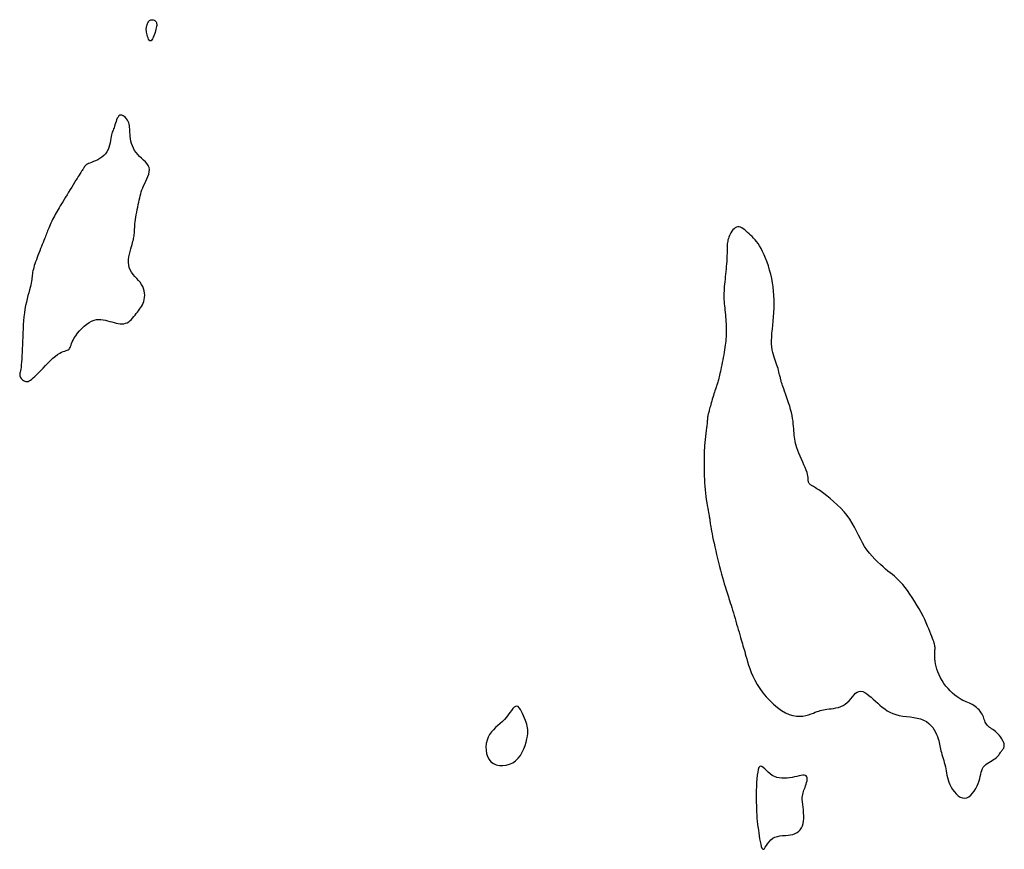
# Model space of a CAD drawing. Header units: millimetres. Extents: x 32690613 to 32693367, y 5343692 to 5344708.
# Tile 875 of 1009: x 32693233 to 32693262, y 5344221 to 5344245. Entities that reach past the tile are written whole.
import ezdxf

# ---------------------------------------------------------------- set-up
doc = ezdxf.new("R2010")
doc.units = ezdxf.units.MM
doc.header["$LTSCALE"] = 20
doc.layers.add('02-DGM_HL_492.00', color=82, linetype='Continuous')

msp = doc.modelspace()

# ---------------------------------------------------------------- linework, layer by layer
at = {"layer": '02-DGM_HL_492.00', "elevation": 492, "flags": 128}
for points in [[(32693237.313, 5344244.8), (32693237.298, 5344244.751), (32693237.282, 5344244.7), (32693237.264, 5344244.651), (32693237.244, 5344244.605), (32693237.225, 5344244.564), (32693237.204, 5344244.532), (32693237.184, 5344244.511), (32693237.164, 5344244.502), (32693237.145, 5344244.509), (32693237.127, 5344244.529), (32693237.111, 5344244.558), (32693237.095, 5344244.595), (32693237.081, 5344244.637), (32693237.069, 5344244.68), (32693237.059, 5344244.723), (32693237.051, 5344244.762), (32693237.046, 5344244.795), (32693237.043, 5344244.823), (32693237.042, 5344244.847), (32693237.042, 5344244.868), (32693237.044, 5344244.887), (32693237.048, 5344244.905), (32693237.053, 5344244.923), (32693237.058, 5344244.943), (32693237.065, 5344244.965), (32693237.072, 5344244.989), (32693237.081, 5344245.014), (32693237.092, 5344245.038), (32693237.104, 5344245.061), (32693237.118, 5344245.082), (32693237.134, 5344245.1), (32693237.154, 5344245.114), (32693237.175, 5344245.122), (32693237.199, 5344245.126), (32693237.223, 5344245.126), (32693237.248, 5344245.121), (32693237.271, 5344245.112), (32693237.293, 5344245.099), (32693237.312, 5344245.084), (32693237.328, 5344245.065), (32693237.339, 5344245.043), (32693237.346, 5344245.018), (32693237.348, 5344244.991), (32693237.348, 5344244.96), (32693237.343, 5344244.925), (32693237.336, 5344244.887), (32693237.326, 5344244.846)], [(32693237.124, 5344240.794), (32693237.1, 5344240.852), (32693237.063, 5344240.908), (32693237.016, 5344240.961), (32693236.963, 5344241.013), (32693236.906, 5344241.066), (32693236.848, 5344241.119), (32693236.792, 5344241.175), (32693236.741, 5344241.233), (32693236.698, 5344241.296), (32693236.663, 5344241.362), (32693236.634, 5344241.43), (32693236.611, 5344241.498), (32693236.593, 5344241.567), (32693236.58, 5344241.635), (32693236.571, 5344241.7), (32693236.565, 5344241.762), (32693236.561, 5344241.819), (32693236.558, 5344241.873), (32693236.556, 5344241.923), (32693236.552, 5344241.971), (32693236.547, 5344242.016), (32693236.54, 5344242.059), (32693236.528, 5344242.101), (32693236.511, 5344242.142), (32693236.489, 5344242.182), (32693236.462, 5344242.221), (32693236.431, 5344242.256), (32693236.398, 5344242.286), (32693236.364, 5344242.31), (32693236.33, 5344242.325), (32693236.297, 5344242.329), (32693236.266, 5344242.323), (32693236.238, 5344242.304), (32693236.214, 5344242.273), (32693236.192, 5344242.235), (32693236.172, 5344242.19), (32693236.155, 5344242.142), (32693236.139, 5344242.092), (32693236.124, 5344242.044), (32693236.11, 5344241.999), (32693236.096, 5344241.959), (32693236.082, 5344241.924), (32693236.069, 5344241.891), (32693236.057, 5344241.859), (32693236.045, 5344241.826), (32693236.033, 5344241.789), (32693236.022, 5344241.749), (32693236.012, 5344241.701), (32693236.002, 5344241.647), (32693235.992, 5344241.585), (32693235.98, 5344241.52), (32693235.964, 5344241.452), (32693235.945, 5344241.384), (32693235.92, 5344241.317), (32693235.887, 5344241.253), (32693235.847, 5344241.194), (32693235.798, 5344241.143), (32693235.742, 5344241.097), (32693235.681, 5344241.057), (32693235.618, 5344241.023), (32693235.555, 5344240.993), (32693235.494, 5344240.967), (32693235.438, 5344240.945), (32693235.389, 5344240.925), (32693235.348, 5344240.907), (32693235.316, 5344240.891), (32693235.291, 5344240.877), (32693235.272, 5344240.864), (32693235.258, 5344240.853), (32693235.247, 5344240.842), (32693235.24, 5344240.832), (32693235.233, 5344240.823), (32693235.228, 5344240.814), (32693235.222, 5344240.804), (32693235.216, 5344240.794), (32693235.209, 5344240.783), (32693235.2, 5344240.769), (32693235.19, 5344240.752), (32693235.178, 5344240.733), (32693235.164, 5344240.71), (32693235.146, 5344240.682), (32693235.126, 5344240.65), (32693235.103, 5344240.613), (32693235.076, 5344240.572), (32693235.047, 5344240.526), (32693235.015, 5344240.475), (32693234.98, 5344240.418), (32693234.941, 5344240.357), (32693234.9, 5344240.29), (32693234.856, 5344240.22), (32693234.811, 5344240.147), (32693234.765, 5344240.072), (32693234.72, 5344239.997), (32693234.675, 5344239.924), (32693234.632, 5344239.854), (32693234.591, 5344239.787), (32693234.553, 5344239.726), (32693234.519, 5344239.669), (32693234.486, 5344239.615), (32693234.456, 5344239.564), (32693234.428, 5344239.515), (32693234.4, 5344239.467), (32693234.374, 5344239.419), (32693234.348, 5344239.37), (32693234.322, 5344239.32), (32693234.297, 5344239.268), (32693234.272, 5344239.216), (32693234.248, 5344239.165), (32693234.224, 5344239.114), (32693234.203, 5344239.065), (32693234.182, 5344239.018), (32693234.164, 5344238.974), (32693234.147, 5344238.933), (32693234.132, 5344238.894), (32693234.117, 5344238.857), (32693234.103, 5344238.82), (32693234.089, 5344238.782), (32693234.074, 5344238.742), (32693234.057, 5344238.699), (32693234.038, 5344238.651), (32693234.017, 5344238.598), (32693233.994, 5344238.54), (32693233.969, 5344238.479), (32693233.944, 5344238.415), (32693233.918, 5344238.35), (32693233.892, 5344238.284), (32693233.866, 5344238.218), (32693233.841, 5344238.154), (32693233.819, 5344238.091), (32693233.797, 5344238.031), (32693233.778, 5344237.974), (32693233.76, 5344237.918), (32693233.745, 5344237.865), (32693233.731, 5344237.815), (32693233.72, 5344237.767), (32693233.71, 5344237.722), (32693233.703, 5344237.679), (32693233.698, 5344237.637), (32693233.693, 5344237.595), (32693233.689, 5344237.552), (32693233.683, 5344237.507), (32693233.676, 5344237.458), (32693233.666, 5344237.404), (32693233.654, 5344237.345), (32693233.637, 5344237.278), (32693233.618, 5344237.204), (32693233.596, 5344237.124), (32693233.573, 5344237.038), (32693233.55, 5344236.946), (32693233.527, 5344236.849), (32693233.505, 5344236.747), (32693233.486, 5344236.641), (32693233.47, 5344236.53), (32693233.457, 5344236.416), (32693233.446, 5344236.299), (32693233.437, 5344236.181), (32693233.43, 5344236.062), (32693233.425, 5344235.943), (32693233.42, 5344235.824), (32693233.415, 5344235.706), (32693233.411, 5344235.591), (32693233.406, 5344235.48), (32693233.402, 5344235.373), (32693233.397, 5344235.271), (32693233.391, 5344235.176), (32693233.385, 5344235.089), (32693233.378, 5344235.01), (32693233.37, 5344234.942), (32693233.361, 5344234.885), (32693233.352, 5344234.837), (32693233.344, 5344234.797), (32693233.337, 5344234.763), (32693233.332, 5344234.734), (32693233.331, 5344234.709), (32693233.333, 5344234.685), (32693233.34, 5344234.661), (32693233.353, 5344234.636), (32693233.371, 5344234.611), (32693233.392, 5344234.587), (32693233.418, 5344234.565), (32693233.446, 5344234.546), (32693233.477, 5344234.532), (32693233.509, 5344234.522), (32693233.543, 5344234.52), (32693233.576, 5344234.525), (32693233.611, 5344234.538), (32693233.647, 5344234.559), (32693233.687, 5344234.587), (32693233.729, 5344234.624), (32693233.776, 5344234.667), (32693233.827, 5344234.719), (32693233.884, 5344234.778), (32693233.947, 5344234.844), (32693234.015, 5344234.915), (32693234.086, 5344234.988), (32693234.16, 5344235.062), (32693234.234, 5344235.134), (32693234.306, 5344235.2), (32693234.377, 5344235.26), (32693234.443, 5344235.31), (32693234.504, 5344235.348), (32693234.56, 5344235.377), (32693234.61, 5344235.398), (32693234.654, 5344235.413), (32693234.694, 5344235.426), (32693234.727, 5344235.437), (32693234.756, 5344235.45), (32693234.778, 5344235.466), (32693234.796, 5344235.487), (32693234.81, 5344235.515), (32693234.823, 5344235.548), (32693234.836, 5344235.586), (32693234.852, 5344235.631), (32693234.872, 5344235.681), (32693234.898, 5344235.736), (32693234.932, 5344235.798), (32693234.976, 5344235.864), (32693235.029, 5344235.934), (32693235.089, 5344236.004), (32693235.154, 5344236.074), (32693235.224, 5344236.139), (32693235.296, 5344236.199), (32693235.369, 5344236.25), (32693235.441, 5344236.29), (32693235.512, 5344236.318), (32693235.581, 5344236.334), (32693235.648, 5344236.341), (32693235.714, 5344236.339), (32693235.779, 5344236.331), (32693235.843, 5344236.317), (32693235.906, 5344236.301), (32693235.97, 5344236.283), (32693236.033, 5344236.265), (32693236.096, 5344236.247), (32693236.157, 5344236.232), (32693236.218, 5344236.221), (32693236.276, 5344236.213), (32693236.333, 5344236.21), (32693236.386, 5344236.214), (32693236.436, 5344236.226), (32693236.483, 5344236.245), (32693236.527, 5344236.271), (32693236.568, 5344236.304), (32693236.606, 5344236.341), (32693236.643, 5344236.382), (32693236.678, 5344236.424), (32693236.713, 5344236.468), (32693236.747, 5344236.512), (32693236.781, 5344236.554), (32693236.814, 5344236.596), (32693236.847, 5344236.637), (32693236.877, 5344236.68), (32693236.906, 5344236.723), (32693236.931, 5344236.769), (32693236.953, 5344236.818), (32693236.971, 5344236.87), (32693236.985, 5344236.926), (32693236.993, 5344236.986), (32693236.995, 5344237.048), (32693236.992, 5344237.112), (32693236.981, 5344237.177), (32693236.963, 5344237.242), (32693236.938, 5344237.306), (32693236.904, 5344237.368), (32693236.862, 5344237.428), (32693236.814, 5344237.486), (32693236.762, 5344237.544), (32693236.71, 5344237.602), (32693236.659, 5344237.662), (32693236.613, 5344237.724), (32693236.574, 5344237.79), (32693236.545, 5344237.86), (32693236.528, 5344237.935), (32693236.522, 5344238.015), (32693236.525, 5344238.096), (32693236.535, 5344238.178), (32693236.55, 5344238.258), (32693236.568, 5344238.336), (32693236.587, 5344238.409), (32693236.607, 5344238.476), (32693236.624, 5344238.536), (32693236.639, 5344238.588), (32693236.652, 5344238.635), (32693236.663, 5344238.678), (32693236.672, 5344238.717), (32693236.68, 5344238.754), (32693236.686, 5344238.791), (32693236.69, 5344238.827), (32693236.693, 5344238.864), (32693236.696, 5344238.903), (32693236.698, 5344238.945), (32693236.7, 5344238.989), (32693236.702, 5344239.036), (32693236.705, 5344239.087), (32693236.71, 5344239.143), (32693236.717, 5344239.203), (32693236.726, 5344239.268), (32693236.737, 5344239.338), (32693236.75, 5344239.41), (32693236.764, 5344239.484), (32693236.779, 5344239.559), (32693236.794, 5344239.633), (32693236.808, 5344239.705), (32693236.823, 5344239.774), (32693236.837, 5344239.84), (32693236.85, 5344239.902), (32693236.864, 5344239.961), (32693236.879, 5344240.02), (32693236.896, 5344240.078), (32693236.916, 5344240.136), (32693236.939, 5344240.196), (32693236.965, 5344240.258), (32693236.996, 5344240.323), (32693237.028, 5344240.391), (32693237.061, 5344240.46), (32693237.09, 5344240.529), (32693237.113, 5344240.598), (32693237.128, 5344240.666), (32693237.132, 5344240.732)], [(32693261.55, 5344224.773), (32693261.525, 5344224.813), (32693261.495, 5344224.853), (32693261.462, 5344224.892), (32693261.425, 5344224.929), (32693261.386, 5344224.964), (32693261.345, 5344224.996), (32693261.303, 5344225.025), (32693261.261, 5344225.051), (32693261.218, 5344225.072), (32693261.175, 5344225.091), (32693261.131, 5344225.109), (32693261.085, 5344225.127), (32693261.038, 5344225.147), (32693260.987, 5344225.171), (32693260.933, 5344225.2), (32693260.875, 5344225.236), (32693260.814, 5344225.279), (32693260.749, 5344225.33), (32693260.682, 5344225.387), (32693260.615, 5344225.451), (32693260.549, 5344225.52), (32693260.487, 5344225.594), (32693260.428, 5344225.672), (32693260.374, 5344225.753), (32693260.328, 5344225.836), (32693260.287, 5344225.921), (32693260.253, 5344226.006), (32693260.225, 5344226.09), (32693260.203, 5344226.171), (32693260.185, 5344226.248), (32693260.172, 5344226.321), (32693260.163, 5344226.387), (32693260.159, 5344226.445), (32693260.157, 5344226.497), (32693260.158, 5344226.543), (32693260.16, 5344226.584), (32693260.163, 5344226.622), (32693260.165, 5344226.656), (32693260.167, 5344226.689), (32693260.167, 5344226.72), (32693260.164, 5344226.752), (32693260.159, 5344226.784), (32693260.151, 5344226.818), (32693260.141, 5344226.855), (32693260.128, 5344226.895), (32693260.111, 5344226.941), (32693260.092, 5344226.992), (32693260.071, 5344227.05), (32693260.046, 5344227.115), (32693260.018, 5344227.188), (32693259.986, 5344227.267), (32693259.951, 5344227.353), (32693259.911, 5344227.444), (32693259.867, 5344227.541), (32693259.817, 5344227.642), (32693259.763, 5344227.747), (32693259.703, 5344227.856), (32693259.638, 5344227.966), (32693259.57, 5344228.077), (32693259.501, 5344228.186), (32693259.43, 5344228.291), (32693259.359, 5344228.39), (32693259.289, 5344228.483), (32693259.222, 5344228.566), (32693259.158, 5344228.638), (32693259.096, 5344228.702), (32693259.036, 5344228.759), (32693258.976, 5344228.812), (32693258.916, 5344228.863), (32693258.853, 5344228.913), (32693258.788, 5344228.966), (32693258.718, 5344229.023), (32693258.644, 5344229.086), (32693258.566, 5344229.155), (32693258.485, 5344229.23), (32693258.404, 5344229.311), (32693258.324, 5344229.398), (32693258.245, 5344229.49), (32693258.171, 5344229.587), (32693258.101, 5344229.689), (32693258.037, 5344229.796), (32693257.978, 5344229.907), (32693257.921, 5344230.02), (32693257.863, 5344230.135), (32693257.804, 5344230.251), (32693257.739, 5344230.367), (32693257.669, 5344230.482), (32693257.589, 5344230.595), (32693257.499, 5344230.704), (32693257.402, 5344230.81), (32693257.299, 5344230.91), (32693257.195, 5344231.004), (32693257.093, 5344231.091), (32693256.995, 5344231.169), (32693256.905, 5344231.237), (32693256.826, 5344231.295), (32693256.76, 5344231.341), (32693256.707, 5344231.377), (32693256.665, 5344231.405), (32693256.631, 5344231.425), (32693256.604, 5344231.441), (32693256.582, 5344231.452), (32693256.564, 5344231.462), (32693256.548, 5344231.471), (32693256.532, 5344231.482), (32693256.517, 5344231.494), (32693256.502, 5344231.506), (32693256.488, 5344231.52), (32693256.476, 5344231.535), (32693256.466, 5344231.551), (32693256.458, 5344231.568), (32693256.453, 5344231.586), (32693256.451, 5344231.605), (32693256.451, 5344231.625), (32693256.452, 5344231.649), (32693256.451, 5344231.677), (32693256.449, 5344231.711), (32693256.443, 5344231.751), (32693256.432, 5344231.799), (32693256.414, 5344231.855), (32693256.39, 5344231.922), (32693256.36, 5344231.996), (32693256.325, 5344232.077), (32693256.287, 5344232.161), (32693256.249, 5344232.248), (32693256.211, 5344232.334), (32693256.176, 5344232.418), (32693256.144, 5344232.498), (32693256.118, 5344232.572), (32693256.096, 5344232.641), (32693256.079, 5344232.706), (32693256.066, 5344232.768), (32693256.055, 5344232.828), (32693256.047, 5344232.887), (32693256.041, 5344232.947), (32693256.036, 5344233.008), (32693256.031, 5344233.072), (32693256.026, 5344233.138), (32693256.021, 5344233.208), (32693256.013, 5344233.281), (32693256.004, 5344233.357), (32693255.992, 5344233.437), (32693255.977, 5344233.522), (32693255.957, 5344233.61), (32693255.933, 5344233.702), (32693255.906, 5344233.797), (32693255.876, 5344233.892), (32693255.845, 5344233.985), (32693255.814, 5344234.075), (32693255.784, 5344234.159), (32693255.756, 5344234.236), (32693255.731, 5344234.303), (32693255.711, 5344234.359), (32693255.695, 5344234.405), (32693255.683, 5344234.442), (32693255.674, 5344234.472), (32693255.666, 5344234.495), (32693255.661, 5344234.514), (32693255.657, 5344234.53), (32693255.654, 5344234.543), (32693255.651, 5344234.556), (32693255.648, 5344234.569), (32693255.644, 5344234.582), (32693255.641, 5344234.597), (32693255.637, 5344234.615), (32693255.632, 5344234.635), (32693255.626, 5344234.659), (32693255.619, 5344234.688), (32693255.611, 5344234.721), (32693255.602, 5344234.759), (32693255.591, 5344234.802), (32693255.578, 5344234.848), (32693255.565, 5344234.897), (32693255.549, 5344234.949), (32693255.532, 5344235.003), (32693255.513, 5344235.059), (32693255.492, 5344235.116), (32693255.471, 5344235.175), (32693255.449, 5344235.238), (32693255.429, 5344235.304), (32693255.41, 5344235.375), (32693255.395, 5344235.451), (32693255.383, 5344235.534), (32693255.377, 5344235.623), (32693255.376, 5344235.721), (32693255.38, 5344235.825), (32693255.387, 5344235.936), (32693255.398, 5344236.052), (32693255.409, 5344236.171), (32693255.421, 5344236.294), (32693255.432, 5344236.418), (32693255.441, 5344236.543), (32693255.447, 5344236.669), (32693255.45, 5344236.794), (32693255.449, 5344236.919), (32693255.444, 5344237.044), (32693255.435, 5344237.168), (32693255.421, 5344237.293), (32693255.403, 5344237.417), (32693255.38, 5344237.542), (32693255.352, 5344237.665), (32693255.319, 5344237.788), (32693255.282, 5344237.907), (32693255.243, 5344238.023), (32693255.201, 5344238.133), (32693255.157, 5344238.237), (32693255.112, 5344238.332), (32693255.067, 5344238.419), (32693255.023, 5344238.496), (32693254.978, 5344238.563), (32693254.934, 5344238.623), (32693254.891, 5344238.676), (32693254.847, 5344238.724), (32693254.804, 5344238.768), (32693254.76, 5344238.81), (32693254.717, 5344238.85), (32693254.674, 5344238.89), (32693254.631, 5344238.928), (32693254.588, 5344238.964), (32693254.546, 5344238.995), (32693254.504, 5344239.021), (32693254.463, 5344239.04), (32693254.423, 5344239.051), (32693254.383, 5344239.051), (32693254.346, 5344239.042), (32693254.309, 5344239.022), (32693254.275, 5344238.995), (32693254.242, 5344238.962), (32693254.212, 5344238.923), (32693254.185, 5344238.882), (32693254.16, 5344238.839), (32693254.139, 5344238.796), (32693254.122, 5344238.754), (32693254.108, 5344238.714), (32693254.097, 5344238.674), (32693254.088, 5344238.636), (32693254.082, 5344238.598), (32693254.077, 5344238.56), (32693254.074, 5344238.522), (32693254.072, 5344238.483), (32693254.071, 5344238.444), (32693254.07, 5344238.404), (32693254.07, 5344238.361), (32693254.07, 5344238.316), (32693254.069, 5344238.269), (32693254.068, 5344238.217), (32693254.066, 5344238.162), (32693254.063, 5344238.102), (32693254.059, 5344238.037), (32693254.054, 5344237.967), (32693254.048, 5344237.894), (32693254.041, 5344237.819), (32693254.034, 5344237.743), (32693254.026, 5344237.666), (32693254.018, 5344237.59), (32693254.011, 5344237.516), (32693254.003, 5344237.444), (32693253.996, 5344237.374), (32693253.99, 5344237.306), (32693253.985, 5344237.24), (32693253.981, 5344237.176), (32693253.978, 5344237.112), (32693253.977, 5344237.049), (32693253.977, 5344236.986), (32693253.979, 5344236.924), (32693253.983, 5344236.861), (32693253.989, 5344236.799), (32693253.995, 5344236.736), (32693254.002, 5344236.672), (32693254.009, 5344236.608), (32693254.016, 5344236.544), (32693254.022, 5344236.479), (32693254.028, 5344236.412), (32693254.032, 5344236.346), (32693254.036, 5344236.279), (32693254.039, 5344236.212), (32693254.042, 5344236.145), (32693254.043, 5344236.079), (32693254.043, 5344236.015), (32693254.043, 5344235.951), (32693254.041, 5344235.889), (32693254.039, 5344235.828), (32693254.035, 5344235.768), (32693254.03, 5344235.707), (32693254.024, 5344235.646), (32693254.017, 5344235.583), (32693254.008, 5344235.517), (32693253.997, 5344235.449), (32693253.985, 5344235.377), (32693253.972, 5344235.304), (32693253.958, 5344235.228), (32693253.944, 5344235.153), (32693253.929, 5344235.078), (32693253.914, 5344235.005), (32693253.899, 5344234.936), (32693253.886, 5344234.87), (32693253.873, 5344234.81), (32693253.861, 5344234.754), (32693253.85, 5344234.703), (32693253.84, 5344234.656), (32693253.83, 5344234.614), (32693253.821, 5344234.574), (32693253.812, 5344234.538), (32693253.803, 5344234.505), (32693253.793, 5344234.475), (32693253.784, 5344234.446), (32693253.774, 5344234.418), (32693253.764, 5344234.389), (32693253.753, 5344234.359), (32693253.741, 5344234.327), (32693253.729, 5344234.292), (32693253.715, 5344234.252), (32693253.701, 5344234.207), (32693253.685, 5344234.158), (32693253.67, 5344234.107), (32693253.654, 5344234.053), (32693253.638, 5344233.999), (32693253.622, 5344233.945), (32693253.607, 5344233.893), (32693253.593, 5344233.843), (32693253.58, 5344233.797), (32693253.569, 5344233.755), (32693253.558, 5344233.716), (32693253.549, 5344233.681), (32693253.541, 5344233.649), (32693253.533, 5344233.621), (32693253.527, 5344233.595), (32693253.521, 5344233.573), (32693253.516, 5344233.553), (32693253.511, 5344233.536), (32693253.508, 5344233.521), (32693253.504, 5344233.507), (32693253.502, 5344233.495), (32693253.5, 5344233.483), (32693253.498, 5344233.472), (32693253.497, 5344233.461), (32693253.496, 5344233.45), (32693253.495, 5344233.436), (32693253.494, 5344233.419), (32693253.493, 5344233.398), (32693253.491, 5344233.369), (32693253.488, 5344233.333), (32693253.483, 5344233.287), (32693253.477, 5344233.231), (32693253.469, 5344233.162), (32693253.46, 5344233.084), (32693253.45, 5344232.999), (32693253.44, 5344232.91), (32693253.43, 5344232.82), (32693253.421, 5344232.731), (32693253.412, 5344232.648), (32693253.406, 5344232.572), (32693253.402, 5344232.506), (32693253.399, 5344232.448), (32693253.398, 5344232.396), (32693253.398, 5344232.348), (32693253.399, 5344232.3), (32693253.4, 5344232.251), (32693253.401, 5344232.198), (32693253.402, 5344232.14), (32693253.401, 5344232.073), (32693253.401, 5344231.999), (32693253.4, 5344231.918), (32693253.4, 5344231.832), (32693253.402, 5344231.741), (32693253.404, 5344231.646), (32693253.408, 5344231.549), (32693253.415, 5344231.45), (32693253.424, 5344231.349), (32693253.435, 5344231.25), (32693253.448, 5344231.152), (32693253.462, 5344231.058), (32693253.477, 5344230.968), (32693253.491, 5344230.884), (32693253.505, 5344230.808), (32693253.517, 5344230.741), (32693253.527, 5344230.684), (32693253.536, 5344230.636), (32693253.543, 5344230.596), (32693253.549, 5344230.563), (32693253.554, 5344230.534), (32693253.558, 5344230.51), (32693253.561, 5344230.489), (32693253.563, 5344230.469), (32693253.565, 5344230.45), (32693253.567, 5344230.43), (32693253.57, 5344230.407), (32693253.573, 5344230.38), (32693253.577, 5344230.348), (32693253.583, 5344230.309), (32693253.591, 5344230.261), (32693253.601, 5344230.205), (32693253.614, 5344230.137), (32693253.629, 5344230.06), (32693253.647, 5344229.974), (32693253.666, 5344229.88), (32693253.688, 5344229.779), (32693253.711, 5344229.673), (32693253.737, 5344229.562), (32693253.763, 5344229.448), (32693253.791, 5344229.333), (32693253.82, 5344229.216), (32693253.849, 5344229.1), (32693253.879, 5344228.987), (32693253.907, 5344228.878), (32693253.935, 5344228.775), (32693253.962, 5344228.679), (32693253.987, 5344228.592), (32693254.01, 5344228.514), (32693254.032, 5344228.445), (32693254.052, 5344228.382), (32693254.071, 5344228.324), (32693254.089, 5344228.268), (32693254.108, 5344228.213), (32693254.126, 5344228.157), (32693254.146, 5344228.097), (32693254.166, 5344228.033), (32693254.187, 5344227.964), (32693254.209, 5344227.892), (32693254.232, 5344227.816), (32693254.255, 5344227.737), (32693254.279, 5344227.657), (32693254.303, 5344227.575), (32693254.327, 5344227.493), (32693254.351, 5344227.41), (32693254.375, 5344227.329), (32693254.398, 5344227.248), (32693254.421, 5344227.17), (32693254.443, 5344227.094), (32693254.464, 5344227.021), (32693254.485, 5344226.952), (32693254.503, 5344226.888), (32693254.521, 5344226.829), (32693254.537, 5344226.772), (32693254.553, 5344226.717), (32693254.569, 5344226.661), (32693254.587, 5344226.603), (32693254.605, 5344226.54), (32693254.625, 5344226.471), (32693254.648, 5344226.393), (32693254.673, 5344226.306), (32693254.703, 5344226.21), (32693254.738, 5344226.106), (32693254.78, 5344225.995), (32693254.828, 5344225.88), (32693254.885, 5344225.762), (32693254.952, 5344225.641), (32693255.029, 5344225.519), (32693255.118, 5344225.398), (32693255.216, 5344225.279), (32693255.322, 5344225.166), (32693255.433, 5344225.06), (32693255.548, 5344224.964), (32693255.664, 5344224.881), (32693255.78, 5344224.812), (32693255.893, 5344224.76), (32693256.002, 5344224.727), (32693256.105, 5344224.71), (32693256.204, 5344224.707), (32693256.296, 5344224.715), (32693256.382, 5344224.731), (32693256.462, 5344224.753), (32693256.535, 5344224.777), (32693256.6, 5344224.802), (32693256.658, 5344224.824), (32693256.71, 5344224.843), (32693256.758, 5344224.859), (32693256.804, 5344224.874), (32693256.849, 5344224.887), (32693256.896, 5344224.897), (32693256.945, 5344224.907), (32693256.999, 5344224.915), (32693257.059, 5344224.922), (32693257.124, 5344224.929), (32693257.193, 5344224.939), (32693257.263, 5344224.951), (32693257.334, 5344224.968), (32693257.404, 5344224.991), (32693257.472, 5344225.021), (32693257.535, 5344225.061), (32693257.593, 5344225.109), (32693257.647, 5344225.165), (32693257.698, 5344225.223), (32693257.746, 5344225.281), (32693257.793, 5344225.335), (32693257.839, 5344225.381), (32693257.887, 5344225.417), (32693257.938, 5344225.438), (32693257.991, 5344225.442), (32693258.047, 5344225.429), (32693258.105, 5344225.404), (32693258.166, 5344225.367), (32693258.229, 5344225.321), (32693258.292, 5344225.268), (32693258.356, 5344225.211), (32693258.421, 5344225.151), (32693258.486, 5344225.091), (32693258.552, 5344225.032), (32693258.62, 5344224.975), (32693258.691, 5344224.922), (32693258.765, 5344224.872), (32693258.844, 5344224.827), (32693258.929, 5344224.789), (32693259.02, 5344224.757), (32693259.119, 5344224.733), (32693259.222, 5344224.715), (32693259.329, 5344224.7), (32693259.437, 5344224.687), (32693259.543, 5344224.672), (32693259.646, 5344224.653), (32693259.743, 5344224.628), (32693259.833, 5344224.594), (32693259.913, 5344224.551), (32693259.984, 5344224.499), (32693260.045, 5344224.44), (32693260.099, 5344224.376), (32693260.144, 5344224.309), (32693260.183, 5344224.241), (32693260.215, 5344224.174), (32693260.241, 5344224.11), (32693260.262, 5344224.051), (32693260.278, 5344223.995), (32693260.291, 5344223.943), (32693260.302, 5344223.893), (32693260.311, 5344223.845), (32693260.32, 5344223.796), (32693260.329, 5344223.747), (32693260.341, 5344223.697), (32693260.354, 5344223.644), (32693260.37, 5344223.589), (32693260.387, 5344223.532), (32693260.405, 5344223.474), (32693260.423, 5344223.414), (32693260.44, 5344223.353), (32693260.456, 5344223.291), (32693260.47, 5344223.229), (32693260.482, 5344223.167), (32693260.492, 5344223.105), (32693260.503, 5344223.042), (32693260.515, 5344222.977), (32693260.529, 5344222.912), (32693260.548, 5344222.845), (32693260.571, 5344222.777), (32693260.602, 5344222.706), (32693260.64, 5344222.634), (32693260.684, 5344222.562), (32693260.735, 5344222.494), (32693260.79, 5344222.432), (32693260.848, 5344222.38), (32693260.909, 5344222.339), (32693260.972, 5344222.314), (32693261.034, 5344222.306), (32693261.096, 5344222.319), (32693261.156, 5344222.349), (32693261.214, 5344222.394), (32693261.268, 5344222.451), (32693261.319, 5344222.517), (32693261.363, 5344222.589), (32693261.402, 5344222.664), (32693261.434, 5344222.739), (32693261.459, 5344222.811), (32693261.478, 5344222.881), (32693261.494, 5344222.947), (32693261.507, 5344223.009), (32693261.521, 5344223.068), (32693261.537, 5344223.122), (32693261.557, 5344223.172), (32693261.583, 5344223.217), (32693261.616, 5344223.258), (32693261.655, 5344223.294), (32693261.699, 5344223.327), (32693261.746, 5344223.357), (32693261.794, 5344223.385), (32693261.841, 5344223.411), (32693261.885, 5344223.437), (32693261.925, 5344223.462), (32693261.959, 5344223.488), (32693261.988, 5344223.515), (32693262.013, 5344223.541), (32693262.034, 5344223.567), (32693262.052, 5344223.593), (32693262.068, 5344223.618), (32693262.083, 5344223.641), (32693262.098, 5344223.664), (32693262.113, 5344223.684), (32693262.128, 5344223.704), (32693262.143, 5344223.722), (32693262.156, 5344223.74), (32693262.169, 5344223.757), (32693262.18, 5344223.775), (32693262.189, 5344223.793), (32693262.195, 5344223.812), (32693262.198, 5344223.832), (32693262.199, 5344223.854), (32693262.196, 5344223.877), (32693262.191, 5344223.901), (32693262.183, 5344223.927), (32693262.172, 5344223.954), (32693262.159, 5344223.982), (32693262.144, 5344224.012), (32693262.126, 5344224.043), (32693262.105, 5344224.076), (32693262.083, 5344224.108), (32693262.058, 5344224.141), (32693262.03, 5344224.174), (32693262.001, 5344224.206), (32693261.97, 5344224.236), (32693261.936, 5344224.265), (32693261.901, 5344224.292), (32693261.865, 5344224.317), (32693261.828, 5344224.342), (32693261.792, 5344224.366), (32693261.758, 5344224.39), (32693261.726, 5344224.416), (32693261.697, 5344224.443), (32693261.673, 5344224.472), (32693261.653, 5344224.503), (32693261.637, 5344224.538), (32693261.624, 5344224.574), (32693261.611, 5344224.612), (32693261.599, 5344224.651), (32693261.586, 5344224.691), (32693261.57, 5344224.732)], [(32693247.149, 5344223.376), (32693247.221, 5344223.324), (32693247.304, 5344223.288), (32693247.396, 5344223.268), (32693247.494, 5344223.264), (32693247.593, 5344223.276), (32693247.691, 5344223.303), (32693247.785, 5344223.346), (32693247.87, 5344223.404), (32693247.946, 5344223.477), (32693248.011, 5344223.562), (32693248.066, 5344223.655), (32693248.112, 5344223.753), (32693248.15, 5344223.852), (32693248.179, 5344223.95), (32693248.202, 5344224.043), (32693248.217, 5344224.127), (32693248.227, 5344224.2), (32693248.231, 5344224.263), (32693248.23, 5344224.32), (32693248.223, 5344224.372), (32693248.213, 5344224.422), (32693248.198, 5344224.472), (32693248.18, 5344224.525), (32693248.158, 5344224.583), (32693248.133, 5344224.648), (32693248.106, 5344224.717), (32693248.076, 5344224.786), (32693248.045, 5344224.851), (32693248.012, 5344224.91), (32693247.977, 5344224.957), (32693247.942, 5344224.99), (32693247.905, 5344225.004), (32693247.868, 5344224.997), (32693247.83, 5344224.972), (32693247.79, 5344224.931), (32693247.748, 5344224.878), (32693247.704, 5344224.817), (32693247.655, 5344224.75), (32693247.602, 5344224.682), (32693247.545, 5344224.615), (32693247.483, 5344224.552), (32693247.417, 5344224.492), (32693247.35, 5344224.434), (32693247.283, 5344224.375), (32693247.22, 5344224.314), (32693247.161, 5344224.248), (32693247.108, 5344224.176), (32693247.065, 5344224.096), (32693247.032, 5344224.006), (32693247.011, 5344223.91), (32693247.001, 5344223.811), (32693247.004, 5344223.711), (32693247.019, 5344223.614), (32693247.048, 5344223.524), (32693247.091, 5344223.444)], [(32693256.358, 5344222.618), (32693256.374, 5344222.665), (32693256.391, 5344222.714), (32693256.404, 5344222.764), (32693256.415, 5344222.813), (32693256.42, 5344222.859), (32693256.419, 5344222.9), (32693256.411, 5344222.934), (32693256.394, 5344222.959), (32693256.368, 5344222.974), (32693256.332, 5344222.98), (32693256.288, 5344222.978), (32693256.237, 5344222.97), (32693256.18, 5344222.958), (32693256.117, 5344222.944), (32693256.05, 5344222.929), (32693255.979, 5344222.915), (32693255.905, 5344222.903), (32693255.83, 5344222.895), (32693255.754, 5344222.891), (32693255.678, 5344222.893), (32693255.602, 5344222.901), (32693255.529, 5344222.917), (32693255.459, 5344222.941), (32693255.393, 5344222.975), (32693255.331, 5344223.019), (32693255.274, 5344223.069), (32693255.222, 5344223.12), (32693255.174, 5344223.168), (32693255.132, 5344223.209), (32693255.093, 5344223.237), (32693255.06, 5344223.249), (32693255.03, 5344223.239), (32693255.006, 5344223.205), (32693254.985, 5344223.148), (32693254.968, 5344223.073), (32693254.955, 5344222.981), (32693254.944, 5344222.878), (32693254.937, 5344222.766), (32693254.932, 5344222.65), (32693254.928, 5344222.531), (32693254.927, 5344222.414), (32693254.927, 5344222.3), (32693254.928, 5344222.19), (32693254.93, 5344222.086), (32693254.933, 5344221.989), (32693254.936, 5344221.901), (32693254.94, 5344221.822), (32693254.944, 5344221.753), (32693254.947, 5344221.696), (32693254.951, 5344221.648), (32693254.955, 5344221.606), (32693254.96, 5344221.566), (32693254.965, 5344221.526), (32693254.971, 5344221.481), (32693254.978, 5344221.429), (32693254.987, 5344221.366), (32693254.998, 5344221.291), (32693255.01, 5344221.207), (32693255.024, 5344221.119), (32693255.039, 5344221.034), (32693255.056, 5344220.955), (32693255.074, 5344220.888), (32693255.094, 5344220.838), (32693255.115, 5344220.81), (32693255.138, 5344220.808), (32693255.163, 5344220.829), (32693255.191, 5344220.866), (32693255.223, 5344220.915), (32693255.26, 5344220.972), (32693255.303, 5344221.03), (32693255.352, 5344221.084), (32693255.409, 5344221.13), (32693255.474, 5344221.164), (32693255.545, 5344221.186), (32693255.621, 5344221.201), (32693255.7, 5344221.209), (32693255.779, 5344221.215), (32693255.857, 5344221.222), (32693255.932, 5344221.231), (32693256.003, 5344221.245), (32693256.066, 5344221.268), (32693256.123, 5344221.298), (32693256.172, 5344221.336), (32693256.215, 5344221.382), (32693256.25, 5344221.434), (32693256.279, 5344221.494), (32693256.299, 5344221.56), (32693256.313, 5344221.633), (32693256.319, 5344221.711), (32693256.319, 5344221.793), (32693256.314, 5344221.877), (32693256.307, 5344221.962), (32693256.298, 5344222.045), (32693256.289, 5344222.124), (32693256.281, 5344222.198), (32693256.277, 5344222.265), (32693256.277, 5344222.323), (32693256.28, 5344222.374), (32693256.288, 5344222.419), (32693256.298, 5344222.46), (32693256.31, 5344222.498), (32693256.325, 5344222.537), (32693256.341, 5344222.576)]]:
    msp.add_lwpolyline(points, close=True, dxfattribs=at)

doc.saveas('drawing.dxf')
